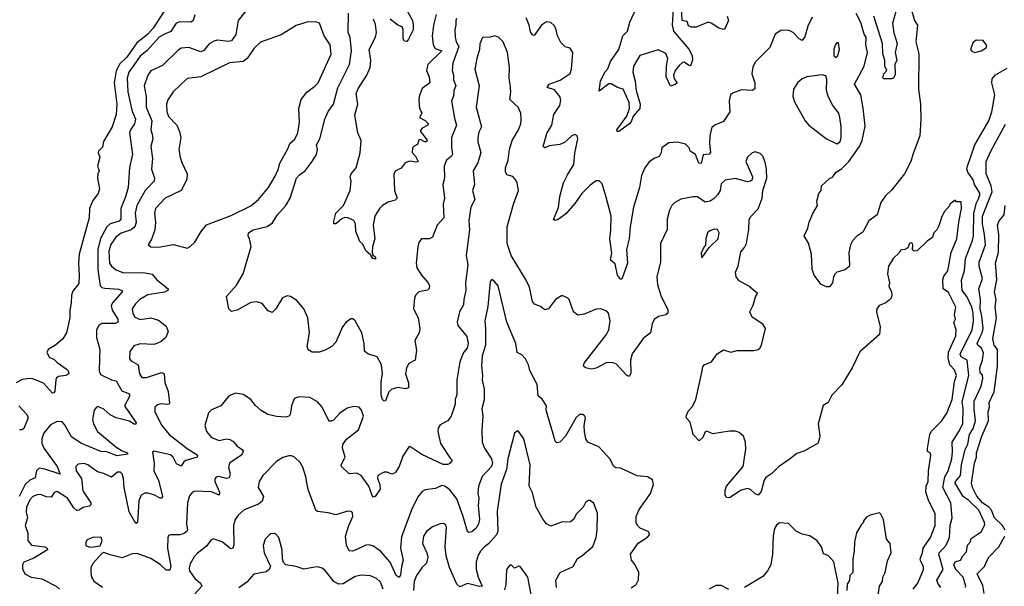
# Model space of a CAD drawing. Extents: x 1771496 to 1971148, y 471553 to 643630.
# Tile 348 of 656: x 1841679 to 1848180, y 570544 to 574281. Entities that reach past the tile are written whole.
import ezdxf

# ---------------------------------------------------------------- set-up
doc = ezdxf.new("R2010")
doc.units = 0

msp = doc.modelspace()

# ---------------------------------------------------------------- linework, layer by layer
at = {"layer": '0CON10XD'}
for points in [[(1843215, 574395.7), (1843121.8, 574275), (1843105.8, 574184.2), (1843077.3, 574142.7), (1843055, 574136.4), (1842985, 574145.4), (1842959.4, 574140.6), (1842928.9, 574121.1), (1842895, 574078.2), (1842875, 574069.1), (1842795, 574097.7), (1842745, 574092.3), (1842722.1, 574077.9), (1842621.9, 573978.1), (1842545, 573943.8), (1842524, 573916), (1842501.1, 573845), (1842513.3, 573775), (1842514.2, 573705), (1842550.4, 573615), (1842543.7, 573555), (1842553.3, 573525), (1842556.8, 573495), (1842544.7, 573445), (1842554.7, 573365), (1842548.4, 573295), (1842569.6, 573235), (1842566.5, 573215), (1842506.6, 573155), (1842451.1, 573055), (1842440.7, 573005), (1842447.8, 572945), (1842439.8, 572915), (1842415, 572895.9), (1842347.5, 572872.5), (1842313.7, 572846.3), (1842281.4, 572798.6), (1842267.8, 572755), (1842272.1, 572675), (1842285, 572656.2), (1842315, 572631.8), (1842365, 572612.4), (1842495, 572613.3), (1842552.2, 572602.2), (1842584.4, 572565), (1842658, 572505), (1842656.2, 572495), (1842635.4, 572484.6), (1842525, 572465.3), (1842471.5, 572435), (1842443.4, 572406.6), (1842422.3, 572375), (1842425, 572343.3), (1842438.9, 572318.9), (1842475, 572303.5), (1842545, 572314.4), (1842595, 572299.2), (1842645, 572258.8), (1842658.8, 572225), (1842643.8, 572185), (1842612.1, 572157.9), (1842585, 572144.3), (1842565, 572139.2), (1842475, 572144), (1842431.2, 572128.8), (1842405, 572092.5), (1842404.2, 572045), (1842415, 572032), (1842460, 572005), (1842470.6, 571945), (1842485, 571920.8), (1842515, 571920.6), (1842614.4, 571954.4), (1842632.5, 571945), (1842637.7, 571887.7), (1842657.9, 571827.9), (1842667.7, 571752.3), (1842665, 571744.4), (1842655, 571741.8), (1842613.3, 571746.7), (1842588.5, 571741.5), (1842571.5, 571725), (1842570, 571695), (1842618, 571605), (1842664.6, 571544.6), (1842783.6, 571453.6), (1842842.9, 571415), (1842852.9, 571405), (1842850, 571395), (1842775.9, 571374.1), (1842763.3, 571365), (1842745, 571335.8), (1842715, 571351.2), (1842691.5, 571395), (1842675, 571410.4), (1842565, 571435.7), (1842555, 571427.5), (1842565.4, 571355.4), (1842565, 571303.3), (1842594.3, 571244.3), (1842622.3, 571135), (1842615.3, 571124.7), (1842605, 571125.3), (1842565, 571147.3), (1842525, 571158.2), (1842505, 571157.5), (1842480.6, 571145), (1842465, 571107.5), (1842455.6, 570964.4), (1842445, 570957.5), (1842402.1, 571035), (1842367.4, 571195), (1842363.2, 571255), (1842354.4, 571285), (1842345, 571295.5), (1842325, 571295.5), (1842285, 571263.6), (1842235, 571287.7), (1842191.4, 571298.6), (1842129.2, 571345), (1842105, 571354.5), (1842065, 571350.4), (1842049.1, 571335), (1842051.8, 571305), (1842087.7, 571255), (1842095, 571172.5), (1842147.3, 571095), (1842148.5, 571081.5), (1842138.5, 571071.5), (1842097, 571063), (1842070, 571045), (1842055, 571043.8), (1842035, 571061.2), (1841995, 571125.3), (1841925, 571168.5), (1841907.1, 571162.9), (1841887.4, 571132.6), (1841855, 571133.3), (1841815, 571148.2), (1841795, 571147.9), (1841765, 571135.8), (1841744.8, 571115), (1841723.5, 571065), (1841721.6, 571031.6), (1841731, 570995), (1841714, 570945), (1841731.9, 570895), (1841732, 570845), (1841755.7, 570815), (1841843.8, 570805), (1841860.6, 570795), (1841861.4, 570785), (1841771.2, 570728.8), (1841705, 570703.1), (1841697.1, 570685), (1841698.1, 570658.1), (1841712.9, 570625), (1841754.3, 570605), (1841825, 570592.9), (1841918.5, 570545), (1841940.9, 570525)], [(1842636.9, 574345), (1842558.8, 574225), (1842525, 574184.8), (1842499.5, 574165), (1842452.4, 574127.6), (1842386.7, 574035), (1842340.5, 573989.5), (1842316.5, 573943.5), (1842301.4, 573865), (1842319.4, 573725), (1842315.3, 573655), (1842288.5, 573575), (1842232.7, 573477.3), (1842225, 573441.2), (1842198.6, 573415), (1842195.7, 573405), (1842207.1, 573375), (1842192.9, 573315), (1842204, 573285), (1842194, 573265), (1842192, 573235), (1842206, 573165), (1842196.2, 573135), (1842161.7, 573088.3), (1842138.8, 573035), (1842137.5, 572975), (1842071.6, 572735), (1842066.2, 572675), (1842071.9, 572595), (1842068.3, 572541.7), (1842030.4, 572489.6), (1842021.4, 572465), (1842018.8, 572411.2), (1842008.8, 572365), (1842010, 572315), (1841988, 572215), (1841963.8, 572175), (1841915.5, 572134.5), (1841866.2, 572105), (1841858.8, 572085), (1841875, 572053.8), (1841905, 572041.2), (1841925, 572020), (1841985, 571978.8), (1841998, 571965), (1842003.3, 571945), (1841982.5, 571935), (1841935, 571926.7), (1841922.3, 571917.7), (1841916.4, 571905), (1841909.7, 571830.3), (1841905, 571820), (1841895, 571816.7), (1841835, 571884.2), (1841765, 571911.8), (1841745, 571914.5), (1841695, 571906.9), (1841655, 571886.2)], [(1844213.6, 574383.6), (1844272.9, 574275), (1844277.1, 574245), (1844275.7, 574214.3), (1844246.8, 574153.2), (1844235, 574138), (1844220, 574140), (1844210, 574155), (1844210, 574215), (1844203.3, 574233.3), (1844175, 574245.7), (1844125, 574284.1)], [(1845993.3, 574355), (1845987.1, 574245), (1845996.1, 574206.1), (1846095.9, 574085.9), (1846118.5, 574045), (1846120, 574015), (1846113, 573987), (1846105, 573976.7), (1846095, 573981.2), (1846065, 574000.6), (1846055, 573999.4), (1846035, 573980.6), (1846006.9, 573945), (1845996.1, 573915), (1846000.4, 573890.4), (1846018.8, 573865), (1846006.3, 573853.7), (1845975, 573843.8), (1845948.1, 573905), (1845948.9, 573975), (1845957.1, 574025), (1845945, 574057.1), (1845895, 574082.7), (1845772.5, 574045), (1845731.4, 573975), (1845726.9, 573935), (1845742.9, 573875), (1845748.5, 573815), (1845775.4, 573725), (1845772.9, 573695), (1845728.5, 573645), (1845719.3, 573615), (1845705.2, 573594.8), (1845635, 573543.8), (1845624.2, 573544.2), (1845620.8, 573555), (1845687.8, 573645), (1845704.7, 573695), (1845703.3, 573735), (1845663.1, 573823.1), (1845625, 573834.8), (1845585, 573857.4), (1845568.2, 573858.2), (1845505, 573808.8), (1845514.2, 573875), (1845542.5, 573935), (1845563.1, 573956.9), (1845579.6, 574005), (1845633.8, 574085), (1845661.5, 574175), (1845692, 574205), (1845708.1, 574265), (1845748.2, 574355)], [(1846350.5, 574305), (1846359.2, 574275), (1846335, 574221.2), (1846325, 574217.5), (1846295, 574225.5), (1846245, 574258.9), (1846225, 574265.7), (1846145, 574232.5), (1846115, 574232.5), (1846095, 574240), (1846085, 574270), (1846052.5, 574275), (1846048.6, 574355)], [(1847559.3, 574375), (1847587.5, 574275), (1847607.5, 574245), (1847595.7, 574135), (1847614.6, 574055), (1847612.3, 573822.3), (1847626.7, 573725), (1847628.7, 573625), (1847622.8, 573515), (1847578.3, 573398.3), (1847563.5, 573345), (1847520.9, 573265), (1847435, 573155.8), (1847395, 573119.2), (1847365.6, 573075), (1847340.8, 572995), (1847285.5, 572954.5), (1847245, 572878.8), (1847205.7, 572854.3), (1847177.9, 572822.1), (1847164.3, 572795), (1847152.5, 572745), (1847158.8, 572665), (1847155, 572652.5), (1847129.5, 572630.5), (1847075, 572616.7), (1847062.5, 572605), (1847051.2, 572585), (1847046.2, 572545), (1847025, 572520), (1847005, 572518.8), (1846970, 572535), (1846925, 572596.7), (1846911.9, 572635), (1846907.3, 572735), (1846886.8, 572806.8), (1846859.4, 572855), (1846883.3, 572905), (1846891.9, 572945), (1846915, 573002.5), (1846945.8, 573055), (1846943.3, 573066.7), (1846941.2, 573085), (1846956, 573134), (1846970, 573155), (1846972.5, 573185), (1847026.1, 573233.9), (1847045, 573243.3), (1847069.2, 573275), (1847105, 573297.8), (1847152.7, 573345), (1847224.6, 573445), (1847241.1, 573485), (1847261.5, 573578.5), (1847247.7, 573697.7), (1847232.3, 573785), (1847190.4, 573855), (1847254.3, 573975.7), (1847276.8, 574065), (1847264.8, 574115), (1847267.4, 574165), (1847254.2, 574185), (1847233.6, 574263.6), (1847201.2, 574321.2)], [(1847462.8, 574335), (1847442.2, 574255), (1847450, 574195), (1847472.5, 574125), (1847458.5, 574065), (1847469.2, 574015), (1847457.8, 573985), (1847458.7, 573918.7), (1847447.5, 573895), (1847435, 573890), (1847385, 573892), (1847377.7, 573897.7), (1847384.6, 573925), (1847404, 573945), (1847390, 573975), (1847390.5, 574015), (1847378.8, 574055), (1847376.4, 574125), (1847318.5, 574305)], [(1842835, 574313.3), (1842822.9, 574275), (1842810, 574265), (1842735, 574267.8), (1842710.8, 574259.2), (1842677.4, 574202.6), (1842635, 574186.5), (1842600.4, 574165), (1842521.2, 574078.8), (1842475, 574040.4), (1842398.2, 573935), (1842388.2, 573895), (1842392.5, 573805), (1842419.5, 573685), (1842442.8, 573625), (1842435.9, 573595), (1842409.3, 573555), (1842404.6, 573535), (1842422.9, 573395), (1842404.6, 573305.4), (1842394.7, 573175), (1842377.6, 573112.4), (1842346.1, 573035), (1842346, 572965), (1842335, 572952.9), (1842276.1, 572933.9), (1842255, 572915.7), (1842211.5, 572838.5), (1842194.8, 572765.2), (1842193.6, 572633.6), (1842209.5, 572525), (1842220, 572515), (1842239.7, 572509.7), (1842333.8, 572503.8), (1842355.8, 572495), (1842355.5, 572485), (1842293.3, 572416.7), (1842283.4, 572395), (1842289.7, 572365), (1842326.4, 572305), (1842326.9, 572285), (1842311.9, 572278.1), (1842221.9, 572278.1), (1842200.6, 572265), (1842185.5, 572235), (1842184.6, 572185), (1842208.2, 572105), (1842205.3, 572044.7), (1842202.6, 571965), (1842211.8, 571941.8), (1842285, 571906), (1842315, 571899.5), (1842352.9, 571832.9), (1842404.2, 571814.2), (1842403.1, 571795), (1842370, 571735), (1842447.6, 571622.4), (1842445, 571614.2), (1842435, 571613.1), (1842402.5, 571632.5), (1842314.8, 571654.8), (1842276.8, 571675), (1842235, 571712), (1842195, 571728.6), (1842185, 571726), (1842170.8, 571705), (1842159.2, 571645), (1842166.1, 571615), (1842192.1, 571565), (1842313.6, 571463.6), (1842355, 571437.5), (1842390, 571425), (1842390, 571415), (1842322, 571405), (1842255, 571431.6), (1842215, 571433.6), (1842081.9, 571488.1), (1842020.2, 571530.2), (1841975, 571610.8), (1841958.8, 571628.8), (1841925, 571630.4), (1841882.3, 571607.7), (1841835, 571550.8), (1841825.4, 571515), (1841825.4, 571485), (1841838, 571455), (1841925.3, 571335), (1841945, 571283.8), (1841845, 571317.3), (1841807.6, 571322.4), (1841790, 571305), (1841781.6, 571258.4), (1841745, 571243.4), (1841715.2, 571215), (1841674, 571135)], [(1842785, 572774.3), (1842805, 572784.2), (1842835, 572814.3), (1842877.1, 572885), (1842912.8, 572927.2), (1843075, 572990.4), (1843205, 573052.9), (1843254.4, 573095), (1843321.8, 573175), (1843365, 573248.6), (1843385, 573292), (1843396.2, 573335), (1843449.8, 573430.2), (1843462.7, 573465), (1843495, 573493.1), (1843515.2, 573534.8), (1843526.8, 573605), (1843521.8, 573695), (1843536.5, 573755), (1843575, 573803.1), (1843628.1, 573841.9), (1843648.9, 573865), (1843735, 574053.8), (1843728.8, 574115), (1843688.5, 574175), (1843657.4, 574257.4), (1843635, 574267.1), (1843575, 574264.4), (1843505, 574243.1), (1843405, 574180.8), (1843268, 574132), (1843226.1, 574093.9), (1843180.4, 574025), (1843155, 574005.8), (1843062.9, 573997.1), (1842875.7, 573904.3), (1842785, 573892.5), (1842691.9, 573805), (1842657.4, 573752.6), (1842647.5, 573725), (1842650.8, 573675), (1842661.9, 573641.9), (1842715.5, 573585), (1842734.6, 573544.6), (1842741.5, 573505), (1842735.5, 573465.5), (1842728.9, 573425), (1842737.3, 573375), (1842748.1, 573338.1), (1842784.6, 573265), (1842782.4, 573227.6), (1842745, 573154.5), (1842639.4, 573105), (1842575.7, 573035), (1842568.1, 573005), (1842574.4, 572945), (1842571.9, 572895), (1842551.9, 572838.1), (1842527.5, 572795), (1842545, 572782), (1842595, 572781.4), (1842695, 572797.8), (1842785, 572774.3)], [(1844561.9, 574288.1), (1844557.5, 574275), (1844559.1, 574245), (1844551.8, 574215), (1844554.6, 574165), (1844560.9, 574135), (1844578.9, 574105), (1844539.2, 573995), (1844533.2, 573945), (1844542.2, 573915), (1844542.5, 573885), (1844559.3, 573845), (1844545.5, 573815), (1844543.1, 573776.9), (1844530, 573745), (1844549.4, 573630.6), (1844563.1, 573585), (1844529.1, 573505), (1844529.2, 573435), (1844536.6, 573395), (1844529, 573381), (1844496.9, 573355), (1844481.5, 573315), (1844482.9, 573235), (1844473.1, 573195), (1844483.1, 573105), (1844475.6, 573065), (1844479.4, 572975), (1844435, 572926), (1844404.4, 572845.6), (1844385, 572835.8), (1844332.5, 572835), (1844315, 572812.5), (1844307, 572783), (1844295.7, 572675), (1844300, 572645), (1844330.6, 572595), (1844375.8, 572545), (1844384, 572525), (1844381.7, 572508.3), (1844372.3, 572497.7), (1844314.8, 572485.2), (1844293.8, 572466.2), (1844284.7, 572445.3), (1844278.2, 572375), (1844309.4, 572315), (1844320.8, 572245), (1844316.2, 572215), (1844286.7, 572165), (1844298.8, 572101.2), (1844290, 572035), (1844247.3, 572012.7), (1844231.9, 571985), (1844227.1, 571945), (1844246.9, 571885), (1844245, 571852.5), (1844225, 571846), (1844174.4, 571855.6), (1844136.7, 571845), (1844115, 571826.2), (1844095, 571766.2), (1844085, 571764), (1844074.5, 571775), (1844065.5, 571805), (1844064.5, 571895), (1844074.4, 571945), (1844068.6, 572005), (1844037.9, 572057.9), (1843977, 572077), (1843956.2, 572095), (1843953.8, 572145), (1843937.1, 572215), (1843893.8, 572295), (1843877.7, 572307.7), (1843865, 572308.8), (1843835, 572286.2), (1843810.8, 572255), (1843766.6, 572153.4), (1843740, 572125), (1843695, 572100.8), (1843655, 572088), (1843608.8, 572088.8), (1843583.6, 572103.6), (1843576.7, 572125), (1843592.5, 572215), (1843581.4, 572315), (1843555, 572373.8), (1843508.8, 572428.8), (1843465.9, 572455.9), (1843445, 572458.8), (1843413, 572447), (1843370, 572375), (1843345, 572350), (1843320.3, 572360.3), (1843278.8, 572408.8), (1843245, 572421.2), (1843205, 572416), (1843115, 572364.2), (1843076.4, 572356.4), (1843058.8, 572375), (1843043.3, 572455), (1843109.8, 572530.2), (1843154.4, 572605), (1843206.2, 572785), (1843196.7, 572835), (1843186.7, 572855), (1843190, 572875), (1843220, 572895), (1843312.6, 572917.4), (1843348.2, 572941.8), (1843377.9, 572992.1), (1843435, 573055.8), (1843464.4, 573105), (1843506.4, 573235), (1843525, 573256.9), (1843562.9, 573285), (1843610, 573345), (1843637.6, 573392.4), (1843645.6, 573425), (1843639.1, 573455), (1843660.4, 573495), (1843693.5, 573625), (1843716.2, 573675), (1843750, 573725), (1843778.5, 573831.5), (1843855.2, 573984.8), (1843868.9, 574075), (1843860, 574165), (1843847.1, 574197.1), (1843850.6, 574325)], [(1844429.5, 574315), (1844411.5, 574245), (1844401.2, 574175), (1844408.2, 574115), (1844421.1, 574091.1), (1844465.5, 574075), (1844372.5, 573985), (1844365.3, 573945), (1844381.8, 573905), (1844386.9, 573865), (1844335, 573828), (1844316.9, 573775), (1844313.3, 573745), (1844317.4, 573697.4), (1844334.2, 573665), (1844318.8, 573635), (1844355, 573617.1), (1844378.2, 573595), (1844372.9, 573585), (1844335.4, 573565), (1844323.5, 573545), (1844363.3, 573495), (1844368.9, 573485), (1844365.7, 573475), (1844354.7, 573474.7), (1844325, 573491.5), (1844315, 573488.6), (1844305, 573457.5), (1844282.6, 573447.4), (1844272.3, 573435), (1844270, 573405), (1844291.6, 573381.6), (1844308.8, 573345), (1844295, 573340.5), (1844255, 573346.9), (1844223.5, 573336.5), (1844197.5, 573302.5), (1844157, 573283), (1844148.7, 573261.3), (1844153.2, 573155), (1844170.8, 573105), (1844158.3, 573091.7), (1844112.4, 573077.6), (1844074.2, 573055), (1844054.2, 573035), (1844024.2, 572985), (1844012, 572925), (1844022.9, 572835), (1844009.2, 572785), (1844005.8, 572745), (1844009.3, 572729.3), (1844027.1, 572715), (1844028.8, 572701.2), (1844010, 572705), (1843997, 572727), (1843965, 572756), (1843945, 572800), (1843925, 572818.8), (1843898.2, 572885), (1843896.9, 572935), (1843885, 572957.1), (1843845, 572974.2), (1843825.8, 572975.8), (1843805, 572968), (1843765, 572933.8), (1843753.8, 572933.8), (1843752.5, 572952.5), (1843766.9, 573005), (1843815.7, 573055), (1843861.2, 573155), (1843866.7, 573215), (1843860, 573245), (1843866.2, 573265), (1843900, 573305), (1843927.3, 573402.7), (1843934, 573485), (1843912.3, 573535), (1843892, 573652), (1843911.8, 573725), (1843901.2, 573795), (1843915, 573830), (1843971.3, 573915), (1843993.7, 573966.3), (1843996.6, 574015), (1843986.2, 574085), (1844028.5, 574165), (1844033.9, 574196.1), (1844028.4, 574248.4), (1844015.8, 574285)], [(1845245.6, 573775), (1845209.6, 573819.6), (1845161.1, 573835), (1845175, 573855.5), (1845247.9, 573882.1), (1845313, 573927), (1845322.9, 573955), (1845330, 574065), (1845312.5, 574092.5), (1845281.2, 574101.2), (1845251.2, 574131.2), (1845228.8, 574175), (1845221.2, 574215), (1845209.7, 574239.7), (1845185, 574263.3), (1845156.4, 574266.4), (1845125, 574245.7), (1845075, 574176.7), (1845065, 574181.2), (1845051.6, 574201.6), (1845042.5, 574245), (1845022.4, 574292.4)], [(1846911.6, 574298.4), (1846882.4, 574237.6), (1846861.8, 574168.2), (1846845, 574143.8), (1846825, 574154.2), (1846785, 574195.8), (1846755, 574212), (1846705, 574210), (1846667.5, 574185), (1846632.3, 574097.7), (1846537.2, 574002.8), (1846519.4, 573970.6), (1846513.3, 573925), (1846532.9, 573865), (1846532, 573825), (1846515.8, 573814.2), (1846445, 573817.5), (1846385, 573796), (1846372, 573785), (1846364.2, 573745), (1846366.6, 573673.4), (1846325, 573608.8), (1846272.1, 573587.9), (1846248.8, 573571.2), (1846235.6, 573514.4), (1846233.5, 573465), (1846240, 573405), (1846230, 573395), (1846191.1, 573388.9), (1846177.5, 573332.5), (1846163.6, 573335), (1846140.9, 573390.9), (1846106.2, 573415), (1846099.2, 573435), (1846075, 573460), (1846022.3, 573472.3), (1845965, 573470), (1845918.8, 573435), (1845914.3, 573405), (1845902, 573378), (1845871.7, 573368.3), (1845835, 573343.8), (1845805.8, 573305), (1845785, 573252.5), (1845770.6, 573175), (1845732.5, 573045), (1845708.5, 572915), (1845702.5, 572835), (1845685.8, 572765), (1845691.2, 572675), (1845655, 572570), (1845645, 572570), (1845625, 572596.2), (1845609.7, 572669.7), (1845580, 572695), (1845588.9, 572741.1), (1845575.3, 572835.3), (1845582.8, 572895), (1845583.1, 572985), (1845551.6, 573111.6), (1845525, 573199.2), (1845505, 573219.2), (1845485, 573218.1), (1845445, 573188.9), (1845390, 573135), (1845345, 573069.4), (1845285, 573000.6), (1845235, 572962.5), (1845215, 572956.2), (1845203.8, 572963.8), (1845237, 573043), (1845244.3, 573115), (1845270, 573205), (1845295, 573258.8), (1845338, 573325), (1845345, 573400), (1845363.8, 573495), (1845358.8, 573515), (1845345, 573523.3), (1845325, 573514), (1845275, 573472), (1845245, 573457.5), (1845175, 573449.2), (1845146.9, 573436.9), (1845134.6, 573444.6), (1845160, 573530), (1845192.9, 573585), (1845206.5, 573655), (1845244.4, 573715), (1845250.8, 573750.8), (1845245.6, 573775)], [(1847577.1, 570525), (1847609.6, 570565), (1847645.8, 570655), (1847646.2, 570675), (1847627.7, 570707.7), (1847625.2, 570725), (1847640.4, 570765), (1847643.5, 570795), (1847693.6, 570866.4), (1847722.4, 570945), (1847724.2, 571024.2), (1847680.5, 571105), (1847661.2, 571165), (1847663.5, 571205), (1847676.7, 571235), (1847680, 571305), (1847695.5, 571405.5), (1847691.9, 571421.9), (1847673.5, 571433.5), (1847672.3, 571452.3), (1847688.6, 571545), (1847697.1, 571565), (1847765, 571632.8), (1847801, 571685), (1847835.2, 571775.2), (1847851.9, 571895), (1847864.7, 571935), (1847851, 571971), (1847819.8, 572005), (1847808.3, 572051.7), (1847812.4, 572087.6), (1847858.9, 572195), (1847861.1, 572235), (1847845.8, 572284.2), (1847857.9, 572305), (1847851.1, 572335), (1847860.6, 572385), (1847812.4, 572482.4), (1847775.3, 572505.3), (1847773.7, 572566.3), (1847780.1, 572589.9), (1847806.1, 572623.9), (1847829.6, 572745), (1847867.3, 572835), (1847878.6, 572945), (1847898, 573035), (1847895, 573080), (1847865, 573080), (1847855, 573090), (1847820, 573065), (1847820, 573055), (1847783.9, 573016.1), (1847766.4, 572983.6), (1847747.7, 572922.3), (1847734, 572895), (1847714.3, 572875), (1847706.4, 572843.6), (1847669.7, 572820.3), (1847605, 572757.5), (1847585, 572753.3), (1847573.6, 572763.6), (1847576, 572795), (1847573.3, 572805), (1847565, 572809.2), (1847554, 572805), (1847543.3, 572776.7), (1847523.6, 572766.4), (1847495, 572760), (1847487.5, 572745), (1847446.7, 572705), (1847416.2, 572655), (1847409.2, 572605), (1847422, 572545), (1847417.3, 572522.7), (1847434.5, 572485), (1847437.1, 572465), (1847431.9, 572445), (1847419.5, 572430.5), (1847396.7, 572413.3), (1847353.8, 572395), (1847338.8, 572375), (1847336.2, 572355), (1847361.2, 572255), (1847355.9, 572204.1), (1847225, 572090), (1847175.4, 571984.6), (1847107.6, 571872.4), (1847040, 571805), (1847016, 571755), (1846983.8, 571736.2), (1846951.9, 571615), (1846961.1, 571535), (1846951.7, 571488.3), (1846856.2, 571435), (1846810, 571420), (1846759.9, 571380.1), (1846688.8, 571331.2), (1846645, 571287.1), (1846605, 571260.8), (1846595, 571243.3), (1846575, 571168.8), (1846555, 571145.8), (1846535, 571154), (1846505, 571182.9), (1846485, 571188.5), (1846443.1, 571176.9), (1846365, 571126.7), (1846345, 571130), (1846337.5, 571145), (1846336.2, 571175), (1846345.8, 571205), (1846456.2, 571335), (1846472.3, 571447.7), (1846471.2, 571495), (1846456.7, 571535), (1846428.3, 571558.3), (1846405, 571566), (1846365, 571567.1), (1846255, 571549.2), (1846215, 571566.7), (1846205, 571562.5), (1846188.8, 571525), (1846165, 571502.5), (1846126.2, 571545), (1846106.4, 571626.4), (1846081.7, 571651.7), (1846080, 571665), (1846091.7, 571698.3), (1846120.7, 571729.3), (1846143.3, 571775), (1846183, 571953), (1846188.3, 571991.7), (1846197.5, 572005), (1846246.1, 572023.9), (1846283.6, 572076.4), (1846325, 572102.5), (1846375, 572087.5), (1846415, 572100), (1846525, 572100), (1846555, 572106.7), (1846566.2, 572115), (1846576, 572135), (1846602.5, 572245), (1846585, 572273.3), (1846515, 572318), (1846499.4, 572355), (1846520.9, 572399.1), (1846536.4, 572453.6), (1846550, 572475), (1846494.1, 572524.1), (1846428.8, 572558.8), (1846410, 572585), (1846406, 572615), (1846422, 572655), (1846439.2, 572750.8), (1846465, 572778.8), (1846478.6, 572805), (1846492.5, 572897.5), (1846495, 572960), (1846505, 572980), (1846555, 573033.8), (1846581.4, 573105), (1846585.7, 573155), (1846610.8, 573235), (1846610.5, 573295), (1846601.5, 573341.5), (1846585, 573380), (1846568.8, 573398.8), (1846535, 573410), (1846516.1, 573403.9), (1846485, 573373.3), (1846472.5, 573345), (1846517.1, 573245), (1846514.4, 573225.6), (1846505, 573215.8), (1846485, 573210.6), (1846405, 573234.5), (1846336.4, 573223.6), (1846311.1, 573198.9), (1846303.8, 573155), (1846286.5, 573125), (1846265, 573101.5), (1846238, 573085), (1846205, 573078.1), (1846155, 573111.9), (1846125, 573113.3), (1846045, 573096.9), (1846003.8, 573075), (1845984, 573055), (1845969.2, 573025), (1845954.4, 572965), (1845953.4, 572896.6), (1845910.6, 572805), (1845910, 572685), (1845884.5, 572585.5), (1845889.5, 572535), (1845914.7, 572454.7), (1845959.1, 572369.1), (1845958, 572345), (1845945, 572334.2), (1845897, 572323), (1845867.3, 572302.7), (1845855.6, 572275), (1845844.3, 572215), (1845795, 572179.2), (1845723, 572077), (1845710.9, 572035), (1845713.1, 571946.9), (1845703.3, 571926.7), (1845685, 571936), (1845618.8, 572008.8), (1845597.9, 572017.9), (1845555, 572019.1), (1845485, 571983.5), (1845455, 571975.6), (1845414.3, 571984.3), (1845401.2, 571995), (1845405.8, 572015), (1845552.2, 572205), (1845568.2, 572235), (1845578.5, 572295), (1845565.5, 572345), (1845555, 572357.5), (1845515, 572373.1), (1845485, 572371.9), (1845405, 572338.6), (1845363, 572333), (1845336.2, 572355), (1845306.1, 572436.1), (1845295, 572447.5), (1845265, 572460), (1845255, 572460), (1845217.5, 572435), (1845170, 572375), (1845145, 572367.5), (1845118.3, 572388.3), (1845077.5, 572405), (1845065, 572422.5), (1845045, 572516), (1845022.8, 572562.8), (1844923.6, 572725), (1844897.1, 572805), (1844896.7, 572915), (1844938.5, 573065), (1844972.7, 573155), (1844962.5, 573205), (1844950.1, 573230.1), (1844935, 573247.3), (1844895, 573257.5), (1844886.7, 573276.7), (1844885.8, 573305), (1844904.8, 573355.2), (1844913.3, 573425), (1844930.9, 573485), (1844972.1, 573555), (1844987.3, 573595), (1844990, 573625), (1844988.1, 573665), (1844970.6, 573705), (1844915.8, 573755.8), (1844921.2, 573805), (1844916.7, 573855), (1844910.6, 573895), (1844912.1, 573965), (1844898.9, 574065), (1844871.9, 574135), (1844843, 574163), (1844815, 574175.7), (1844785, 574165.7), (1844735, 574163.8), (1844717.4, 574122.6), (1844715.4, 574085), (1844696.4, 574025), (1844684.6, 573955), (1844711.5, 573845), (1844693.6, 573705), (1844728.2, 573575), (1844711.2, 573538.8), (1844703.2, 573503.2), (1844703.3, 573475), (1844723.2, 573405), (1844704, 573336), (1844673.5, 573285), (1844681.1, 573195), (1844668.1, 573155), (1844684.4, 573095), (1844656.7, 573045), (1844643.6, 572956.4), (1844648.5, 572895), (1844626.8, 572725), (1844638.2, 572665), (1844623.1, 572545), (1844624.7, 572495), (1844610.4, 572435), (1844609.9, 572400.1), (1844583.3, 572355), (1844566.9, 572285), (1844571.4, 572265), (1844631.5, 572191.5), (1844640.7, 572145), (1844632.5, 572115), (1844610, 572085), (1844584.6, 572025), (1844565.7, 571905.7), (1844564.1, 571805.9), (1844554.5, 571775), (1844554.4, 571745), (1844527.8, 571665), (1844505, 571634.2), (1844455, 571608), (1844442.5, 571587.5), (1844438.5, 571565), (1844456.2, 571485), (1844521.7, 571388.3), (1844533.3, 571375), (1844520, 571355), (1844505, 571346.7), (1844475, 571346.2), (1844333.6, 571413.6), (1844255, 571466.7), (1844245, 571460), (1844207.8, 571402.2), (1844184.4, 571335), (1844158.3, 571291.7), (1844135, 571283.8), (1844105, 571296.2), (1844085, 571296.7), (1844043.8, 571275), (1844040.8, 571255), (1844057.5, 571215), (1844059.2, 571185), (1844026.7, 571135), (1844015, 571132.5), (1844005, 571143.3), (1843983.6, 571205), (1843932.5, 571275), (1843905, 571290.8), (1843855, 571285.7), (1843803.8, 571335), (1843802, 571345), (1843828.1, 571395), (1843809.4, 571455), (1843811.3, 571478.7), (1843836.2, 571513.8), (1843915.5, 571575), (1843948.5, 571665), (1843935, 571706.2), (1843920, 571725), (1843885, 571730.6), (1843841.8, 571718.2), (1843792, 571685), (1843750.3, 571639.7), (1843735, 571632), (1843725, 571634), (1843714.5, 571644.5), (1843675, 571726.2), (1843645, 571760), (1843595, 571788.6), (1843525, 571792.5), (1843495.8, 571784.2), (1843488, 571775), (1843474.3, 571735), (1843464.2, 571675.8), (1843456.7, 571665), (1843435, 571660), (1843374.4, 571664.4), (1843317.9, 571677.9), (1843272.7, 571702.7), (1843235, 571736.7), (1843205, 571776.7), (1843155, 571808.8), (1843105, 571816.7), (1843075, 571806.7), (1843055, 571793.3), (1843007.5, 571735), (1842945, 571707.5), (1842925, 571687.5), (1842900, 571605), (1842912, 571565), (1842945, 571526), (1842995, 571505.7), (1843045, 571515.6), (1843065, 571512.9), (1843085, 571500), (1843115, 571467.1), (1843146.9, 571446.9), (1843154.3, 571435), (1843145, 571410), (1843064, 571356), (1843057.6, 571327.6), (1843068.2, 571285), (1843061.5, 571258.5), (1843045, 571255.5), (1842992.8, 571267.2), (1842975.7, 571264.3), (1842967, 571253), (1842966.7, 571235), (1842998.8, 571165), (1842995, 571144), (1842945, 571166.8), (1842835, 571170.6), (1842816.6, 571163.4), (1842799.7, 571140.3), (1842786.9, 571095), (1842780, 570955), (1842786.5, 570915), (1842782.2, 570905), (1842765, 570891.8), (1842735, 570883.3), (1842675, 570884.2), (1842662.2, 570877.8), (1842655.8, 570865), (1842655.3, 570795), (1842675.6, 570674.4), (1842668.9, 570651.1), (1842645, 570650.8), (1842605, 570687.9), (1842545, 570727.9), (1842455, 570760.9), (1842422.2, 570757.8), (1842355, 570732.2), (1842275, 570751.2), (1842235, 570767.5), (1842220.7, 570759.3), (1842161.2, 570695), (1842148.8, 570665), (1842147.5, 570635), (1842151.9, 570605), (1842167.6, 570577.6), (1842225, 570537.7)], [(1847985, 574063.8), (1848027.5, 574075), (1848060, 574095), (1848065, 574110), (1848040, 574145), (1847995, 574146.7), (1847971.7, 574128.3), (1847957.5, 574085), (1847965, 574072.5), (1847985, 574063.8)], [(1847065, 574032.5), (1847080, 574045), (1847092.5, 574085), (1847085, 574127.5), (1847075, 574127.5), (1847065, 574117.5), (1847055, 574090), (1847053.9, 574043.9), (1847065, 574032.5)], [(1847760.8, 570535), (1847740.5, 570565), (1847734.6, 570585), (1847775.3, 570655), (1847748.2, 570755), (1847750.4, 570765), (1847795.3, 570815), (1847818.7, 570865), (1847822.9, 570945), (1847834.7, 570995.3), (1847827.1, 571095), (1847774.8, 571195.2), (1847786.2, 571265), (1847809.5, 571305), (1847832.4, 571385), (1847838.6, 571431.4), (1847834.8, 571495), (1847878.8, 571565), (1847905.2, 571615.2), (1847907.2, 571717.2), (1847901.5, 571761.5), (1847946.3, 571935), (1847934.3, 572034.3), (1847895, 572058.2), (1847889.5, 572075), (1847968.4, 572235), (1847976.6, 572293.4), (1847975.2, 572344.8), (1847964.6, 572385), (1847933, 572455), (1847901.2, 572495), (1847897, 572563), (1847917.3, 572625), (1847924.2, 572705), (1847970.2, 572825), (1847975.7, 572855), (1847978, 573005), (1847996.2, 573073.8), (1848009.5, 573100.5), (1848019.2, 573125), (1848017.5, 573137.5), (1847983.8, 573195), (1847973.8, 573223.8), (1847939.3, 573275), (1847933.5, 573295), (1847935.9, 573315), (1847985.9, 573455), (1848077.8, 573615), (1848097.1, 573672.9), (1848118, 573785), (1848097.5, 573865), (1848099.8, 573890.2), (1848122.4, 573917.6), (1848198.1, 573961.9)], [(1847075, 573463.3), (1847095.6, 573475), (1847103.3, 573505), (1847103.3, 573575), (1847094.5, 573635), (1847086.9, 573665), (1847047.8, 573715), (1847016.2, 573775), (1847005.5, 573815), (1847008.1, 573888.1), (1847001.2, 573911.2), (1846977.5, 573917.5), (1846876.2, 573903.8), (1846845, 573891.9), (1846814.3, 573865), (1846787, 573823), (1846783.6, 573775), (1846795, 573740), (1846865.7, 573615), (1846889.2, 573585), (1847006, 573495), (1847075, 573463.3)], [(1848020.4, 572189.6), (1848034.4, 572215.6), (1848039.9, 572245), (1848031.9, 572325), (1848019.6, 572375), (1848023.2, 572435), (1848011.6, 572505), (1848036.2, 572575), (1848014.2, 572655), (1848012.8, 572682.8), (1848054.8, 572795), (1848049.5, 572865), (1848035.9, 572935), (1848035.6, 572984.4), (1848100.2, 573145), (1848092.2, 573185), (1848061.2, 573265), (1848060, 573345), (1848090.6, 573415), (1848188.5, 573591.5)], [(1848184.8, 570915), (1848168.9, 570945), (1848116, 570995), (1848096.4, 571045), (1848078.8, 571065), (1848036.9, 571095), (1847998.5, 571138.5), (1847970.8, 571195), (1847964.1, 571225), (1847983.5, 571355), (1847996.1, 571395), (1847995.2, 571425), (1848032.5, 571535), (1848075.3, 571635), (1848072.9, 571695), (1848081.2, 571725), (1848080, 571755), (1848112.9, 571827.1), (1848135.8, 571995), (1848134.8, 572104.8), (1848113.8, 572135), (1848103.5, 572175), (1848128.8, 572315), (1848118.6, 572385), (1848126.8, 572435), (1848114.3, 572485), (1848129.8, 572565), (1848128, 572598), (1848121.3, 572675), (1848141.9, 572748.1), (1848143.8, 572863.8), (1848135.3, 572925), (1848146.5, 572953.5), (1848177.9, 572995), (1848184.7, 573055)], [(1846185, 572712.5), (1846230.7, 572779.3), (1846291.4, 572835), (1846297.5, 572875), (1846286.7, 572896.7), (1846265, 572899.2), (1846235, 572887.5), (1846220.8, 572875), (1846208, 572835), (1846207, 572793), (1846195, 572780), (1846178.3, 572741.7), (1846180, 572715), (1846185, 572712.5)], [(1845715, 570533.3), (1845748, 570555), (1845764.2, 570585.8), (1845765.8, 570635), (1845742.5, 570685), (1845718, 570715), (1845710.8, 570755), (1845761.7, 570828.3), (1845825, 570867.5), (1845840, 570885), (1845827.5, 570905), (1845775, 570928), (1845757.5, 570945), (1845749.4, 570965), (1845750, 571005), (1845769.6, 571050.4), (1845842.9, 571155), (1845862.9, 571215), (1845856, 571245), (1845825, 571265.7), (1845755, 571271.5), (1845645, 571322.2), (1845615, 571326), (1845602.5, 571335), (1845576, 571385), (1845502.7, 571462.7), (1845429.2, 571495), (1845416.2, 571516.2), (1845407, 571563), (1845405.8, 571604.2), (1845414, 571655), (1845408.1, 571668.1), (1845395.9, 571675.9), (1845375, 571676), (1845352.6, 571657.4), (1845281.9, 571535), (1845245, 571494), (1845225, 571490), (1845215, 571500), (1845197.8, 571555), (1845155.8, 571705), (1845158, 571735), (1845127.7, 571777.7), (1845100.9, 571800.9), (1845095.7, 571875), (1845046.4, 571966.4), (1845037.5, 572005), (1845018.9, 572045), (1844995, 572070.6), (1844964.3, 572085), (1844955.6, 572145), (1844896, 572286), (1844837.1, 572525), (1844813.9, 572553.9), (1844795, 572567.5), (1844784.4, 572555), (1844769.8, 572390.2), (1844749.2, 572295), (1844755.3, 572245), (1844754, 572135), (1844732, 572065), (1844728.1, 571998.1), (1844735.3, 571935), (1844732.3, 571902.3), (1844745.4, 571845), (1844745.3, 571774.7), (1844730, 571715), (1844737.7, 571665), (1844730.5, 571575), (1844731.9, 571495), (1844747.5, 571455), (1844793.7, 571385), (1844800.4, 571355), (1844793.7, 571335), (1844732.4, 571267.6), (1844707.1, 571205), (1844704.6, 571155), (1844710.9, 571125), (1844706.7, 571076.7), (1844714.6, 570985), (1844708.1, 570955), (1844689.4, 570925), (1844665, 570903.3), (1844645, 570897.5), (1844634.4, 570904.4), (1844607.8, 571005), (1844565, 571120.4), (1844519.7, 571179.7), (1844485, 571204.6), (1844465, 571207.5), (1844425, 571189.2), (1844355, 571180), (1844335, 571169.2), (1844307, 571133), (1844265, 571047.5), (1844200.2, 570869.8), (1844193.3, 570795), (1844210.7, 570715), (1844199.3, 570675), (1844193.8, 570616.2), (1844185, 570601.9), (1844164.1, 570615), (1844125, 570702.9), (1844061.9, 570775), (1844015, 570809.1), (1843985, 570817.3), (1843965, 570815.5), (1843904.6, 570785.4), (1843875, 570775.6), (1843855, 570778), (1843835.6, 570815), (1843830, 570875), (1843851.4, 570945), (1843878, 571005), (1843875, 571027.5), (1843865, 571036.7), (1843845, 571038.8), (1843765, 571014.2), (1843715, 571027.5), (1843645, 571036), (1843635, 571046.7), (1843584.7, 571174.7), (1843576.2, 571215), (1843568.8, 571265), (1843548.8, 571328.8), (1843530.4, 571360.4), (1843494, 571395), (1843475, 571404.3), (1843455, 571404.4), (1843415, 571392.9), (1843375, 571365.8), (1843284.4, 571275), (1843260, 571235), (1843253.1, 571195), (1843288, 571135), (1843280, 571105), (1843255, 571084.5), (1843161.2, 571048.8), (1843122.9, 571015), (1843100.6, 570985), (1843089.5, 570945), (1843092.7, 570817.3), (1843085, 570796), (1843075, 570791.4), (1843065, 570795.7), (1843015.9, 570835.9), (1842955, 570855.8), (1842941.1, 570848.9), (1842911.4, 570808.6), (1842849.3, 570760.7), (1842831.3, 570738.7), (1842805, 570692), (1842798, 570665), (1842800, 570645), (1842835, 570595.5), (1842871.5, 570565), (1842880.6, 570545), (1842835, 570493.5)], [(1847922.5, 570535), (1847926.2, 570543.8), (1847907.9, 570605), (1847860.2, 570655), (1847847, 570685), (1847855, 570704.6), (1847891.4, 570715), (1847905, 570744), (1847930, 570770), (1847936.7, 570815), (1847954.5, 570835.5), (1847961.7, 570858.3), (1848027.5, 570902.5), (1848051.4, 570948.6), (1848049.5, 570965), (1848011.6, 571045), (1847945, 571108.9), (1847908.7, 571135), (1847856.3, 571225), (1847857.2, 571235), (1847890.7, 571275), (1847897.5, 571345), (1847920.7, 571445), (1847938.2, 571481.8), (1847951.1, 571545), (1847974.4, 571585), (1847990.5, 571635), (1847980.4, 571715), (1847980.7, 571765), (1848026.3, 571863.7), (1848037.2, 571915), (1848035.3, 571935.3), (1848020.5, 571955), (1848018, 571985), (1848036.2, 572035), (1848042.9, 572082.9), (1848029.6, 572115), (1848004.2, 572134.2), (1847999.8, 572145), (1848020.4, 572189.6)], [(1841672.5, 571735), (1841725, 571677.1), (1841735.4, 571655), (1841705.5, 571585), (1841695, 571576), (1841676.7, 571576.7)], [(1845223.3, 570535), (1845218.6, 570585), (1845248, 570635), (1845333.3, 570675), (1845362.1, 570727.9), (1845390, 570745), (1845463, 570807), (1845484.3, 570865.7), (1845492.5, 570915), (1845494, 571025), (1845469.7, 571089.7), (1845445, 571110), (1845435, 571110), (1845415, 571096.7), (1845400, 571065), (1845355, 571022.5), (1845336.2, 570985), (1845315, 570970), (1845256.1, 570966.1), (1845185, 570941.4), (1845158, 570955), (1845134, 570984), (1845088.5, 571065), (1845065, 571160), (1845043.3, 571205), (1845049.5, 571345), (1845006.4, 571516.4), (1844975, 571563.3), (1844965, 571570), (1844945.9, 571554.1), (1844901.2, 571385), (1844892.5, 571315), (1844857.6, 571217.6), (1844830.9, 571039.1), (1844836.1, 570905), (1844826.4, 570883.6), (1844775, 570823.2), (1844746.6, 570803.4), (1844721.5, 570775), (1844705, 570748.8), (1844692.7, 570705), (1844691.8, 570655), (1844706.4, 570605), (1844733.3, 570545), (1844715, 570543.2), (1844635, 570563.2), (1844585, 570539.4), (1844565, 570558.6), (1844517.5, 570667.5), (1844493.7, 570745), (1844488.1, 570805), (1844496.5, 570935), (1844490, 570950), (1844477.5, 570957.5), (1844455, 570956.5), (1844404, 570936), (1844364, 570906), (1844344.4, 570875), (1844338.1, 570825), (1844367.1, 570765), (1844373.1, 570735), (1844365, 570696.2), (1844333.7, 570666.3), (1844298.9, 570615), (1844283.8, 570575), (1844278.4, 570515)], [(1847346.7, 570485), (1847356.7, 570545), (1847376.2, 570575), (1847377.5, 570605), (1847392.5, 570635), (1847408.3, 570711.7), (1847432.5, 570765), (1847427, 570827), (1847402.5, 570855), (1847382.5, 570985), (1847365, 571020), (1847355, 571027.5), (1847295, 571012.5), (1847270.7, 570999.3), (1847250, 570975), (1847250, 570965), (1847235, 570950), (1847203.6, 570896.4), (1847190, 570835), (1847188.8, 570775), (1847180, 570725), (1847180, 570635), (1847160, 570615), (1847157.5, 570585), (1847142.3, 570557.7), (1847140, 570515)], [(1847077.7, 570472.3), (1847082.2, 570565), (1847054, 570704), (1847017.3, 570747.3), (1846987, 570757), (1846972.5, 570805), (1846945, 570842.5), (1846895, 570877.5), (1846845, 570887.5), (1846805, 570907.5), (1846755, 570957.5), (1846695, 570962.5), (1846675, 570946.2), (1846662.5, 570925), (1846653.2, 570876.8), (1846649.4, 570755), (1846639.2, 570685), (1846615.4, 570644.6), (1846585, 570609.2), (1846465.3, 570534.7)], [(1844078.5, 570525), (1844061.6, 570571.6), (1844035, 570594.6), (1843995, 570613.6), (1843935, 570617.1), (1843892.7, 570607.3), (1843815, 570560.4), (1843785, 570557.1), (1843755, 570572.2), (1843695, 570647.5), (1843675, 570664.2), (1843645, 570672.5), (1843615, 570667.1), (1843555, 570656), (1843504.5, 570674.5), (1843435, 570686), (1843421.5, 570701.5), (1843414.5, 570724.5), (1843412.7, 570785), (1843390, 570865), (1843365, 570891.2), (1843335, 570890), (1843300, 570855), (1843286.8, 570813.2), (1843293.6, 570765), (1843334.1, 570675.9), (1843325, 570653.8), (1843305, 570639.2), (1843225, 570624.2), (1843178, 570572), (1843126.4, 570533.6)], [(1842138.8, 570801.2), (1842165, 570803.8), (1842209.3, 570810.7), (1842223.3, 570845), (1842217.5, 570865), (1842165, 570868.8), (1842125, 570850), (1842116, 570835), (1842115, 570813.8), (1842138.8, 570801.2)], [(1848046.2, 570496.2), (1848038.8, 570548.8), (1848001.5, 570625), (1848048.9, 570675), (1848075, 570733.1), (1848143.8, 570805), (1848182.3, 570875)], [(1845078.5, 570375), (1845033.8, 570605), (1844983.6, 570673.6), (1844975, 570676.7), (1844945, 570663.8), (1844925, 570682.5), (1844915, 570683.3), (1844892.9, 570655), (1844888.5, 570555), (1844879.2, 570520.8)], [(1846362, 570522), (1846310.7, 570549.3), (1846275, 570549.2), (1846230, 570525)]]:
    msp.add_lwpolyline(points, dxfattribs=at)

doc.saveas('drawing.dxf')
